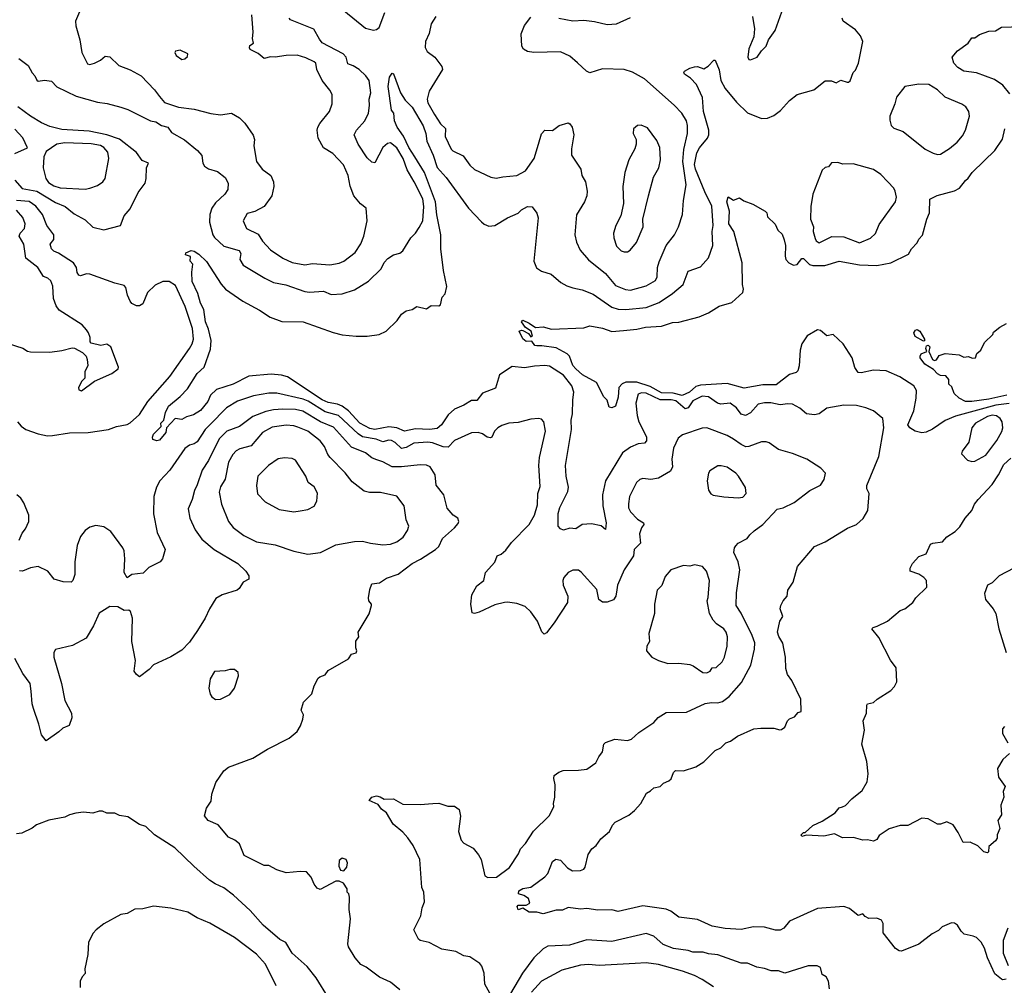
# Model space of a CAD drawing. Extents: x 2057697 to 2160550, y 827490 to 1016834.
# Tile 338 of 509: x 2062855 to 2069174, y 969908 to 976105. Entities that reach past the tile are written whole.
import ezdxf

# ---------------------------------------------------------------- set-up
doc = ezdxf.new("R2010")
doc.units = 0

msp = doc.modelspace()

# ---------------------------------------------------------------- linework, layer by layer
at = {"layer": '0CON20XD'}
for points in [[(2067558, 976125), (2067570.8, 976045), (2067566.9, 975995), (2067535, 975916.7), (2067527.1, 975865), (2067535, 975850), (2067545, 975847.5), (2067588.8, 975865), (2067616, 975905), (2067645.8, 975934.2), (2067661.2, 975975), (2067704, 976035), (2067766.7, 976215)], [(2063239.4, 976155), (2063214.5, 976095), (2063215.5, 976065), (2063241.9, 975975), (2063254.4, 975894.4), (2063290.7, 975820.7), (2063305, 975816.7), (2063335, 975826), (2063373.3, 975845), (2063405, 975870), (2063435, 975866), (2063491.3, 975811.3), (2063565, 975782.5), (2063635, 975744.2), (2063720, 975655), (2063752, 975612), (2063785, 975574.2), (2063875, 975543.3), (2063975, 975531.1), (2064082.6, 975502.6), (2064145, 975494.4), (2064215, 975504), (2064266, 975475), (2064301.1, 975441.1), (2064354.5, 975364.5), (2064361.4, 975335), (2064358.1, 975295), (2064375.8, 975195), (2064412, 975145), (2064467.5, 975105), (2064484.3, 975065), (2064486.9, 975035), (2064472.5, 974975), (2064424.4, 974905.6), (2064365, 974874.2), (2064315, 974861.4), (2064289.2, 974815), (2064310, 974765), (2064385, 974728.6), (2064413.6, 974683.6), (2064465, 974626.9), (2064543.6, 974573.6), (2064605, 974546.9), (2064685, 974531.5), (2064735, 974539.2), (2064845, 974531.2), (2064905, 974542.5), (2064934.7, 974555.3), (2065008.5, 974611.5), (2065044.6, 974665.4), (2065063.6, 974715), (2065084.4, 974815), (2065078.8, 974895), (2065043.4, 974923.4), (2064998.9, 974975), (2064976.4, 975036.4), (2064963.6, 975105), (2064933.4, 975173.4), (2064864, 975245), (2064805, 975282.9), (2064771.5, 975345), (2064763.5, 975395), (2064768.2, 975415), (2064780.8, 975439.2), (2064842.5, 975515), (2064860.8, 975565), (2064860.8, 975625), (2064845, 975652.5), (2064796.9, 975715), (2064762.9, 975785), (2064756, 975825), (2064745, 975833.8), (2064690.9, 975860.9), (2064635, 975876.2), (2064564.5, 975875.5), (2064495, 975864), (2064465, 975867.1), (2064425, 975856), (2064385, 975887.5), (2064335, 975914.2), (2064329.2, 975925), (2064331.7, 975938.3), (2064356, 975955), (2064348.9, 975985), (2064354.5, 976025), (2064344.2, 976135)], [(2064935, 976164.3), (2065075, 976050.6), (2065125, 976037.1), (2065145, 976040.8), (2065162, 976055), (2065199, 976151)], [(2065525.7, 976125), (2065495, 976077.5), (2065483.9, 976016.1), (2065458.8, 975965), (2065457, 975927), (2065470.7, 975900.7), (2065518.8, 975865), (2065563.8, 975805), (2065568, 975785), (2065482.3, 975645), (2065469.7, 975595), (2065475, 975571.9), (2065516.5, 975496.5), (2065556.7, 975436.7), (2065587, 975407), (2065586.2, 975355), (2065623.6, 975273.6), (2065635, 975262.5), (2065700.9, 975230.9), (2065745, 975170.8), (2065773.8, 975143.8), (2065878.8, 975095), (2065913.2, 975086.8), (2065955, 975096.7), (2066045, 975104.5), (2066101.4, 975135), (2066156.7, 975215), (2066185.7, 975305.7), (2066205, 975373.3), (2066225, 975396.7), (2066275, 975393.8), (2066317.5, 975425), (2066375, 975442.5), (2066386.4, 975436.4), (2066400, 975415), (2066412, 975365), (2066396.7, 975275), (2066397.1, 975235), (2066456.2, 975145), (2066463.8, 975105), (2066486.4, 975063.6), (2066496, 975005), (2066494, 974975), (2066480, 974935), (2066427.7, 974852.3), (2066418.6, 974725), (2066427.9, 974677.9), (2066452.5, 974625), (2066505, 974564.3), (2066615, 974476.7), (2066679.4, 974399.4), (2066742.6, 974372.6), (2066775, 974368.2), (2066875, 974397.7), (2066935, 974431.9), (2066946.5, 974455), (2066947.7, 974515), (2066958.7, 974551.3), (2067003.8, 974655), (2067058.1, 974725), (2067083.1, 974775), (2067107.8, 974855), (2067115.6, 974945), (2067133.1, 975045), (2067110, 975195), (2067117.3, 975272.7), (2067140.4, 975375), (2067140.9, 975425), (2067133.5, 975455), (2067105, 975505.8), (2067055, 975557.1), (2066865.7, 975725), (2066788.9, 975768.9), (2066735, 975784.5), (2066595, 975789.2), (2066515, 975763.3), (2066492.5, 975775), (2066435, 975828.8), (2066385, 975871.4), (2066325, 975899.5), (2066155, 975893.8), (2066115, 975900.4), (2066089.2, 975915), (2066078.6, 975935), (2066074.3, 976015), (2066095, 976066.7), (2066135, 976121.2)], [(2062850, 975855), (2062909.7, 975809.7), (2062935, 975763.8), (2062953.6, 975743.6), (2062965, 975716.2), (2062975, 975709.5), (2063015, 975717.5), (2063060.5, 975710.5), (2063093.6, 975673.6), (2063218.1, 975615), (2063355, 975574.5), (2063417.6, 975567.6), (2063503.9, 975543.9), (2063548.5, 975528.5), (2063695, 975456.3), (2063728.2, 975448.2), (2063765, 975425.9), (2063805.5, 975415), (2063830.5, 975380.5), (2063913.8, 975333.8), (2063996.2, 975265), (2064025, 975232.5), (2064030.8, 975185), (2064041.2, 975165), (2064067, 975147), (2064125, 975130.8), (2064175, 975092), (2064192.9, 975055), (2064191.4, 975015), (2064172.9, 974985), (2064111.1, 974928.9), (2064087.8, 974895), (2064075.6, 974855), (2064072.9, 974805), (2064094.6, 974725), (2064106, 974706), (2064165, 974651.5), (2064264.6, 974624.6), (2064273.6, 974605), (2064268.6, 974565), (2064289.1, 974529.1), (2064428, 974445), (2064485, 974419.1), (2064562.4, 974402.4), (2064685, 974360), (2064715, 974355.6), (2064805, 974362.9), (2064855, 974341.5), (2064925, 974345.6), (2065005, 974370.6), (2065092.8, 974427.2), (2065175, 974506.2), (2065195, 974547.5), (2065217, 974573), (2065253.3, 974595), (2065295, 974605.6), (2065315, 974621.4), (2065365, 974704.2), (2065395.3, 974734.7), (2065419.3, 974770.7), (2065441.5, 974815), (2065448.6, 974905), (2065443, 974955), (2065387.8, 975065), (2065341.3, 975141.3), (2065316.4, 975213.6), (2065275, 975282.5), (2065235, 975314.6), (2065215, 975310.4), (2065185.5, 975285), (2065135, 975186.7), (2065115, 975191.2), (2065085, 975218.9), (2065027.3, 975305), (2065002, 975365), (2065016.7, 975395), (2065070.9, 975455), (2065092.9, 975505), (2065100.4, 975555), (2065097.5, 975595), (2065109.1, 975635), (2065097.9, 975715), (2065076.4, 975745), (2065032.9, 975785), (2064995, 975809.6), (2064960.7, 975820.7), (2064951.1, 975865), (2064931.6, 975885), (2064797.2, 975957.2), (2064779, 975979), (2064743.8, 976043.8), (2064593.1, 976103.1), (2064584.5, 976114.5)], [(2064470.2, 973829.8), (2064325, 973817.5), (2064225, 973765.9), (2064117.5, 973732.5), (2064080, 973695), (2064062.5, 973655), (2064015, 973597.5), (2063970.7, 973569.3), (2063925, 973556.7), (2063895, 973538.8), (2063853.9, 973546.1), (2063797.5, 973485), (2063792.9, 973455), (2063753.1, 973406.9), (2063735, 973401.9), (2063710.3, 973410.3), (2063707.1, 973425), (2063715, 973444), (2063762.5, 973495), (2063761.2, 973515), (2063780, 973535), (2063790.8, 973585), (2063810, 973625), (2063885, 973686.5), (2063932, 973735), (2063994.2, 973835), (2064039.2, 973875), (2064080.4, 973989.6), (2064084.5, 974045.5), (2064067.8, 974117.8), (2064047.1, 974165), (2064037.8, 974245), (2064014.8, 974285), (2063998, 974348), (2063962.2, 974425), (2063960, 974485), (2063967.5, 974535), (2063950, 974555), (2063952.5, 974585), (2063920, 974595), (2063921.7, 974608.3), (2063955, 974624.2), (2063975, 974619.2), (2064005, 974599.2), (2064055, 974552.5), (2064148.3, 974408.3), (2064176.5, 974376.5), (2064288, 974298), (2064395, 974240), (2064462.9, 974195), (2064537, 974167), (2064675.3, 974165.3), (2064867.6, 974097.6), (2064925, 974082.7), (2065015, 974073.5), (2065085, 974072.9), (2065162.5, 974085), (2065206.2, 974105), (2065277.5, 974175), (2065305, 974214), (2065335, 974236), (2065374.3, 974245.7), (2065405, 974264), (2065465, 974250), (2065495, 974271.2), (2065545, 974267.5), (2065556.7, 974275), (2065566.7, 974325), (2065586.7, 974345), (2065596.8, 974393.2), (2065576, 974495), (2065558.2, 974635), (2065558.1, 974725), (2065532.3, 974852.3), (2065524.8, 974935), (2065453.3, 975123.3), (2065392.2, 975225), (2065353.2, 975285), (2065317.7, 975357.7), (2065277.3, 975415), (2065260.6, 975455), (2065256.2, 975505), (2065240.8, 975525), (2065220, 975675), (2065228.8, 975735), (2065245, 975762.5), (2065255, 975757.5), (2065300, 975635), (2065328.5, 975588.5), (2065375, 975543.1), (2065445, 975423.5), (2065462.2, 975375), (2065467.8, 975325), (2065508.9, 975235), (2065535.5, 975155.5), (2065592, 975092), (2065735, 974896), (2065818, 974808), (2065835, 974793.1), (2065865, 974780.6), (2065905, 974784.3), (2065985, 974834), (2066055, 974863.8), (2066075.7, 974884.3), (2066113.2, 974906.8), (2066144.1, 974904.1), (2066175, 974863.3), (2066182.7, 974832.7), (2066155.8, 974555.8), (2066172.7, 974512.7), (2066205, 974490), (2066265, 974471.2), (2066328.9, 974418.9), (2066367.4, 974397.4), (2066405, 974383.3), (2066465, 974372.2), (2066535, 974343.5), (2066655, 974259.6), (2066695, 974248), (2066745.3, 974245.3), (2066875, 974257.3), (2066960.1, 974289.9), (2067045, 974347.7), (2067113.3, 974405), (2067145, 974490), (2067225, 974519.4), (2067275, 974577.5), (2067303.6, 974655), (2067298.4, 974745), (2067304.7, 974785), (2067297.2, 974907.2), (2067251.1, 975001.1), (2067192.4, 975145), (2067185.6, 975175), (2067200.5, 975249.5), (2067218.3, 975281.7), (2067268.4, 975345), (2067276.8, 975365), (2067278.3, 975395), (2067243.7, 975515), (2067236.2, 975606.2), (2067198.1, 975688.1), (2067159.4, 975729.4), (2067121.2, 975755), (2067116.7, 975765), (2067122.5, 975775), (2067155, 975793.3), (2067185, 975801.2), (2067205, 975803.3), (2067245, 975788.8), (2067273.9, 975806.1), (2067310, 975845), (2067317.5, 975845), (2067343.4, 975783.4), (2067354.3, 975714.3), (2067383.3, 975663.3), (2067454.5, 975574.5), (2067525, 975506), (2067615, 975470), (2067655, 975472), (2067695, 975490), (2067738.3, 975521.7), (2067795, 975586.7), (2067845, 975623.8), (2067952.5, 975655), (2068025, 975713.3), (2068065, 975713.3), (2068095, 975700), (2068125, 975716.7), (2068165, 975703.3), (2068175, 975703.3), (2068185, 975712.5), (2068203.3, 975765), (2068218.3, 975781.7), (2068238, 975825), (2068265.4, 975965), (2068251.1, 976001.1), (2068220, 976040), (2068138.8, 976095), (2068134.2, 976115)], [(2066314.4, 976114.4), (2066405, 976097.5), (2066475, 976101.2), (2066545, 976093.8), (2066625, 976074.2), (2066685, 976078.6), (2066775, 976118.8)], [(2069209.7, 975629.7), (2069165, 975684.2), (2069111.3, 975721.3), (2068995, 975763.1), (2068914.5, 975774.5), (2068875, 975798), (2068850, 975825), (2068840, 975865), (2068873.3, 975905), (2068941.2, 975955), (2068965, 975987.5), (2068985, 975987.5), (2069015, 976010), (2069075, 976030), (2069117.3, 976032.7), (2069155, 976056.2), (2069285, 976060)], [(2063895, 975850), (2063915, 975853.8), (2063932.3, 975867.7), (2063935, 975886), (2063885, 975908.8), (2063855, 975902.5), (2063850, 975895), (2063860, 975875), (2063895, 975850)], [(2068745, 975240), (2068765, 975242.2), (2068822.9, 975277.1), (2068871.1, 975318.9), (2068905, 975358.6), (2068924.1, 975395.9), (2068951.4, 975485), (2068945.8, 975515), (2068926.2, 975545), (2068902.2, 975562.2), (2068795, 975607.8), (2068745, 975654), (2068689.7, 975689.7), (2068625, 975691.4), (2068535, 975675.7), (2068481.7, 975608.3), (2068471.4, 975565), (2068440, 975485), (2068439.4, 975459.4), (2068448, 975425), (2068465, 975408), (2068525, 975386.2), (2068665, 975274.3), (2068717.8, 975247.8), (2068745, 975240)], [(2062825, 975074.4), (2062871.7, 975021.7), (2062965, 975004.4), (2063085, 974930.7), (2063146.5, 974906.5), (2063205, 974859.3), (2063275, 974820), (2063325, 974773.6), (2063395, 974755.4), (2063503.3, 974785), (2063526.2, 974845), (2063565, 974891.2), (2063615.6, 974995), (2063660, 975055), (2063667.4, 975085), (2063670, 975155), (2063683.1, 975185), (2063640.7, 975200.7), (2063605, 975252), (2063495, 975337.7), (2063415, 975365.8), (2063300.7, 975389.3), (2063125, 975399.9), (2063048.4, 975418.4), (2062995, 975442), (2062925, 975484.8), (2062844, 975545)], [(2062824.1, 975245.9), (2062905, 975282.5), (2062876.6, 975346.6), (2062825, 975402.9)], [(2066755, 974614.3), (2066774, 974625), (2066814.2, 974675), (2066855.6, 974775), (2066854, 974825), (2066890, 974975), (2066923.3, 975095), (2066956.7, 975155), (2066966.7, 975205), (2066962.5, 975285), (2066945, 975330), (2066885, 975410), (2066843, 975427), (2066820, 975425), (2066793.3, 975405), (2066792, 975375), (2066811.2, 975335), (2066812, 975305), (2066803.9, 975276.1), (2066764.5, 975205.5), (2066738.1, 975125), (2066725.8, 975035), (2066730, 974925), (2066712, 974845), (2066681.4, 974785), (2066666.4, 974735), (2066668.5, 974705), (2066685, 974651.4), (2066715, 974622.5), (2066735, 974614.3), (2066755, 974614.3)], [(2066730.8, 974110.8), (2066815, 974118.6), (2066872.3, 974132.3), (2066975, 974137.5), (2067045, 974160.8), (2067085, 974164.2), (2067215, 974197.5), (2067275.5, 974224.5), (2067345, 974266), (2067425, 974290), (2067496.7, 974355), (2067501.2, 974375), (2067493.3, 974405), (2067490.8, 974545), (2067439.2, 974745), (2067406, 974795), (2067410, 974875), (2067394.3, 974935.7), (2067401.7, 974968.3), (2067435, 974947.5), (2067475, 974962.5), (2067501.7, 974941.7), (2067560.7, 974920.7), (2067640, 974875), (2067650, 974865), (2067655, 974840), (2067703, 974793), (2067720, 974755), (2067748, 974728), (2067762.1, 974692.1), (2067769.5, 974655), (2067767.2, 974587.2), (2067772.5, 974565), (2067791.4, 974545), (2067820.5, 974530.5), (2067845, 974534.5), (2067875, 974573.1), (2067885, 974571.5), (2067923.4, 974533.4), (2067945, 974526.5), (2068022.5, 974527.5), (2068115, 974554.6), (2068245, 974532.2), (2068355, 974527.2), (2068445.4, 974544.6), (2068560, 974600), (2068578.8, 974635), (2068615, 974673.3), (2068624.5, 974695.5), (2068648.7, 974721.3), (2068677.1, 974825), (2068694.3, 974865), (2068697, 974953), (2068742.5, 974977.5), (2068855, 975007.1), (2068885.6, 975024.4), (2068925, 975073.8), (2068942.9, 975087.1), (2068966.8, 975123.2), (2069045, 975200), (2069112, 975265), (2069163, 975337), (2069177.5, 975405)], [(2063275, 975016.2), (2063305, 975022.9), (2063355, 975040.5), (2063388.6, 975065), (2063404.3, 975085), (2063427.1, 975215), (2063421.4, 975255), (2063395.8, 975285), (2063375, 975296.9), (2063315, 975308.3), (2063145.9, 975314.1), (2063094.7, 975305.3), (2063025, 975258.8), (2063010, 975225), (2063006.5, 975155), (2063023.2, 975085), (2063041, 975061), (2063075, 975039.2), (2063115, 975026.8), (2063275, 975016.2)], [(2067985, 974671.9), (2068067.2, 974712.8), (2068145, 974711.5), (2068245, 974673.8), (2068315, 974702.9), (2068348.2, 974731.8), (2068370, 974790), (2068475, 974936.2), (2068482.5, 974965), (2068473.5, 975005), (2068464, 975024), (2068427.3, 975065), (2068380.7, 975110.7), (2068335, 975143.5), (2068205, 975178.9), (2068137.3, 975177.3), (2068105, 975188.8), (2068065, 975186.7), (2068045, 975160), (2068025, 975156.7), (2068005, 975140), (2067945.6, 974985), (2067932.5, 974905), (2067930.9, 974825), (2067949.2, 974775), (2067948.1, 974745), (2067959.7, 974699.7), (2067966, 974685), (2067985, 974671.9)], [(2062840.8, 973525), (2062865, 973495.7), (2062895, 973475.6), (2062975, 973446.9), (2063034.4, 973434.4), (2063065, 973435.6), (2063175, 973454.4), (2063295, 973455.8), (2063425, 973474.3), (2063477.5, 973495), (2063545, 973507.8), (2063565, 973518.1), (2063625, 973571.1), (2063678.5, 973655), (2063819.6, 973815), (2063945.2, 973994.8), (2063962.7, 974025), (2063970.7, 974055), (2063965, 974123.8), (2063917.3, 974265), (2063855, 974399.2), (2063815, 974424.4), (2063775, 974424.4), (2063725, 974400.6), (2063676.2, 974353.8), (2063645, 974281.2), (2063625, 974267.5), (2063605, 974267.5), (2063575, 974284), (2063565, 974298.8), (2063547.8, 974337.8), (2063536.4, 974386.4), (2063525, 974399.2), (2063465, 974414.5), (2063305, 974472.3), (2063285, 974474.6), (2063245, 974461.9), (2063234.5, 974464.5), (2063225, 974482.5), (2063221.1, 974515), (2063200, 974545), (2063105, 974607.5), (2063075, 974619.4), (2063060, 974635), (2063051.8, 974665), (2063075.5, 974695), (2063074.4, 974725), (2063028.9, 974785), (2063000.8, 974855), (2062958.3, 974908.3), (2062917.3, 974937.3), (2062835, 974943.9)], [(2062775, 974029.4), (2062875, 973997.1), (2062905, 973978), (2062925, 973972.9), (2063047.9, 973972.1), (2063125, 973982), (2063191.7, 973998.3), (2063206.4, 973996.4), (2063259.3, 973969.3), (2063282.5, 973945), (2063287.5, 973925), (2063292.5, 973885), (2063273.3, 973845), (2063272.5, 973805), (2063253.3, 973785), (2063233.3, 973745), (2063235, 973730), (2063253, 973723), (2063335.9, 973784.1), (2063445.7, 973834.3), (2063486.4, 973863.6), (2063490, 973875), (2063441.2, 974005), (2063415, 974023.3), (2063377, 974013), (2063315, 974030), (2063308.3, 974038.3), (2063307.5, 974065), (2063296.7, 974095), (2063283.3, 974115), (2063256.1, 974146.1), (2063109.7, 974239.7), (2063089.5, 974269.5), (2063073.1, 974315), (2063067.3, 974395), (2063055, 974428.8), (2063036.2, 974445), (2063007.7, 974457.7), (2062970.9, 974515), (2062894.7, 974575), (2062881.5, 974665), (2062851.1, 974715), (2062858.5, 974735), (2062886.7, 974765), (2062890.9, 974795), (2062876.2, 974835), (2062835, 974881.4)], [(2069205, 973642.6), (2069119.2, 973630.8), (2068859.6, 973560.4), (2068795, 973533.1), (2068713.1, 973476.9), (2068672.3, 973457.7), (2068645, 973453.9), (2068602.5, 973465), (2068567.1, 973485), (2068554, 973505), (2068592.2, 973595), (2068608.8, 973675), (2068610.6, 973725), (2068594.3, 973755), (2068503.6, 973813.6), (2068415, 973851.8), (2068335, 973855.4), (2068255, 973839.4), (2068235, 973840.6), (2068215, 973873.8), (2068197.3, 973935), (2068139.2, 974025), (2068075, 974084), (2068035, 974076.7), (2067995, 974110.8), (2067975, 974115.3), (2067908, 974075), (2067874.3, 974025), (2067862.9, 973985), (2067857.4, 973882.6), (2067849.1, 973850.9), (2067838.3, 973841.7), (2067795, 973827.5), (2067709.2, 973760.8), (2067625, 973760.9), (2067505, 973741.2), (2067395, 973770.9), (2067225, 973759.3), (2067195, 973751), (2067152.8, 973715), (2067107.3, 973692.7), (2067048.1, 973708.1), (2066975, 973709.4), (2066901.8, 973751.8), (2066815, 973778.2), (2066745, 973779), (2066721.9, 973768.1), (2066699.6, 973745), (2066695, 973682.5), (2066678, 973625), (2066655, 973613.3), (2066637.5, 973617.5), (2066625, 973662.5), (2066603.3, 973685), (2066557.2, 973777.2), (2066467.1, 973825), (2066423.5, 973865), (2066405, 973886), (2066383.3, 973945), (2066369.5, 973959.5), (2066298.9, 973998.9), (2066207.1, 974012.9), (2066175, 974011.1), (2066161.2, 974015), (2066141.7, 974041.7), (2066105, 974038.6), (2066085, 974057.5), (2066061.2, 974105), (2066075, 974113.3), (2066085, 974110), (2066120.7, 974090.7), (2066135, 974070), (2066147, 974073), (2066137.5, 974105), (2066100.5, 974130.5), (2066076.7, 974165), (2066085, 974176.2), (2066125, 974158), (2066165, 974128.8), (2066215, 974133.3), (2066268, 974118), (2066475, 974128), (2066515, 974140), (2066595, 974124.2), (2066655, 974103.1), (2066730.8, 974110.8)], [(2068655, 974042), (2068602.5, 974072.5), (2068594.2, 974095), (2068605, 974112.5), (2068615.7, 974115.7), (2068632.5, 974105), (2068661.2, 974055), (2068662.5, 974045), (2068655, 974042)], [(2069191.1, 973695), (2069075, 973669.6), (2068964.7, 973654.7), (2068925.5, 973655.5), (2068883.8, 973675), (2068851.2, 973705), (2068838, 973748), (2068817.5, 973765), (2068817.5, 973795), (2068799.3, 973819.3), (2068765, 973822.5), (2068745, 973832.5), (2068719.2, 973859.2), (2068663.3, 973893.3), (2068633.8, 973933.8), (2068633.3, 973945), (2068640, 973960), (2068677.5, 973975), (2068671.2, 973995), (2068675, 974012.5), (2068685, 974016.2), (2068695.9, 974005.9), (2068690, 973975), (2068712, 973925), (2068725, 973916.7), (2068738.3, 973921.7), (2068755, 973950), (2068795, 973962.5), (2068884, 973954), (2068915, 973940), (2068945, 973942.5), (2068967, 973933), (2068990, 973935), (2068997, 973963), (2069023.3, 973985), (2069046.4, 974033.6), (2069100, 974085), (2069105, 974100), (2069145, 974132.5), (2069187.5, 974155)], [(2069185, 969947.5), (2069165, 969943.8), (2069155, 969948), (2069112.1, 969982.1), (2069065.6, 970085), (2069047.7, 970147.7), (2069025, 970185.8), (2068994.6, 970214.6), (2068975, 970224.4), (2068916.8, 970236.8), (2068896.2, 970255), (2068872.5, 970295), (2068855, 970306.7), (2068835, 970310), (2068775, 970283.8), (2068750.5, 970259.5), (2068711.2, 970238.8), (2068625, 970172), (2068515, 970128), (2068498.8, 970128.8), (2068476, 970145), (2068397.5, 970245), (2068396.7, 970305), (2068386.4, 970326.4), (2068355, 970340), (2068305, 970337.5), (2068280.7, 970350.7), (2068265, 970367.5), (2068235, 970356.7), (2068180.5, 970400.5), (2068145, 970413.8), (2067975, 970400.8), (2067795, 970320.8), (2067758, 970275), (2067735, 970263.1), (2067705, 970262.5), (2067635, 970282.2), (2067565, 970282.9), (2067485, 970266.5), (2067382.7, 970272.7), (2067298.6, 970288.6), (2067205, 970330), (2067085, 970345.8), (2067034.6, 970384.6), (2067005, 970396.7), (2066855, 970418.2), (2066695, 970381.1), (2066655, 970392), (2066565, 970389.6), (2066495, 970401.1), (2066455, 970396.2), (2066375, 970406.7), (2066339.1, 970390.9), (2066298.8, 970391.2), (2066215, 970366), (2066175, 970378), (2066125, 970376.7), (2066085, 970402.5), (2066055, 970393.3), (2066047.5, 970415), (2066055, 970422.5), (2066105, 970422.5), (2066130, 970435), (2066120, 970465), (2066091.2, 970485), (2066055.8, 970495.8), (2066058.9, 970515), (2066085, 970530.4), (2066135, 970538), (2066224.5, 970605.5), (2066245, 970626.7), (2066275, 970703.3), (2066295, 970717.1), (2066325, 970712), (2066371.7, 970661.7), (2066402.8, 970642.8), (2066454.5, 970645.5), (2066475, 970654.3), (2066484.5, 970665.5), (2066502.7, 970747.3), (2066526.1, 970783.9), (2066553.9, 970806.1), (2066585, 970847.5), (2066640, 970895), (2066660, 970935), (2066677.5, 970955), (2066765, 971000), (2066799.7, 971030.3), (2066841.2, 971075), (2066877.7, 971142.3), (2066904.1, 971155.9), (2066924.3, 971175.7), (2066966.2, 971183.8), (2066987.5, 971205), (2067020.5, 971219.5), (2067035.8, 971234.2), (2067050, 971275), (2067063, 971287), (2067115.9, 971284.1), (2067195, 971311.2), (2067245, 971343.3), (2067317.5, 971415), (2067355, 971432.5), (2067386, 971464), (2067417.5, 971475), (2067462.3, 971507.7), (2067567.5, 971555), (2067611.7, 971558.3), (2067695, 971558.8), (2067733, 971547), (2067745, 971550), (2067766.1, 971563.9), (2067783.3, 971605), (2067795, 971617.5), (2067828.3, 971631.7), (2067851.7, 971658.3), (2067870, 971665), (2067867.5, 971745), (2067811.2, 971865), (2067782.7, 971902.7), (2067772.3, 971942.3), (2067769.2, 972015), (2067753, 972103), (2067727.3, 972147.3), (2067718.8, 972175), (2067733.3, 972245), (2067753.3, 972275), (2067736.2, 972325), (2067740.8, 972345), (2067754.4, 972375.6), (2067780.8, 972405), (2067784, 972445), (2067818, 972495), (2067846.7, 972595), (2067955, 972723.3), (2068025, 972754), (2068167.9, 972842.1), (2068224.3, 972865.7), (2068267.1, 972902.9), (2068298.8, 972955), (2068306.2, 973065), (2068292, 973095), (2068291.4, 973115), (2068368.9, 973301.1), (2068400, 973485), (2068394.2, 973545), (2068335, 973594), (2068284.5, 973614.5), (2068225, 973629.4), (2068145, 973630.6), (2068035, 973612), (2067985.5, 973574.5), (2067955, 973568.6), (2067905, 973575.8), (2067861.7, 973611.7), (2067815, 973636.9), (2067785, 973639.5), (2067735, 973632.5), (2067675, 973645.4), (2067635, 973647.1), (2067593.3, 973636.7), (2067545, 973580.9), (2067513.8, 973563.8), (2067485, 973574.4), (2067455, 973613.1), (2067415, 973644.4), (2067355, 973638.5), (2067332.9, 973645), (2067275.8, 973685), (2067235, 973689.6), (2067175, 973658.9), (2067145, 973613.1), (2067125, 973607.9), (2067065, 973658.3), (2067035, 973664.5), (2066965, 973665.5), (2066875, 973708.8), (2066845, 973710), (2066825, 973701.4), (2066808.8, 973645), (2066817.9, 973565), (2066828.9, 973525), (2066877.6, 973427.6), (2066877.3, 973402.7), (2066865, 973387.5), (2066825, 973383.6), (2066775, 973361.2), (2066724, 973326), (2066615.7, 973145), (2066596.2, 973055), (2066597.1, 972985), (2066619.2, 972875), (2066615, 972832.5), (2066586.7, 972856.7), (2066525, 972870), (2066463.9, 972866.1), (2066425, 972837.5), (2066385, 972841.2), (2066345, 972828.8), (2066325, 972836.7), (2066311.2, 972855), (2066310.6, 972935), (2066321.9, 972975), (2066372.1, 973077.9), (2066378.2, 973105), (2066362.1, 973175), (2066358.5, 973245), (2066396.2, 973475), (2066394.2, 973534.2), (2066403.1, 973575), (2066404.2, 973665), (2066411.8, 973715), (2066397.7, 973755), (2066345, 973823.1), (2066255, 973881.1), (2066225, 973885.6), (2066158.3, 973881.7), (2066095, 973870), (2066015, 973880), (2065935, 973826.7), (2065908.9, 973741.1), (2065825, 973708.1), (2065789.2, 973660.8), (2065755, 973660), (2065705, 973630.9), (2065645, 973606.5), (2065605, 973569.2), (2065561.8, 973505), (2065535, 973482.2), (2065485, 973474.5), (2065395, 973480.1), (2065325, 973465.2), (2065274.6, 973484.6), (2065225, 973492.2), (2065135, 973473.9), (2065101.9, 973481.9), (2065037.8, 973515), (2064965, 973594.1), (2064925, 973625.4), (2064895, 973637.4), (2064835, 973648.7), (2064795.8, 973665), (2064575, 973812.5), (2064535, 973824.6), (2064470.2, 973829.8)], [(2065505.9, 971075.9), (2065545, 971078), (2065603, 971057), (2065645, 971057.5), (2065675, 971037.5), (2065683.3, 970993.3), (2065671.9, 970895), (2065688.7, 970838.7), (2065705, 970820), (2065765, 970788), (2065798.8, 970745), (2065816, 970715), (2065841.2, 970611.2), (2065860.5, 970600.5), (2065915, 970603.1), (2065998, 970665), (2066057.4, 970752.6), (2066070, 970785), (2066101.4, 970818.6), (2066153.1, 970896.9), (2066255, 970997.5), (2066283.8, 971055), (2066280.8, 971075), (2066290, 971115), (2066292.5, 971195), (2066282.5, 971235), (2066286.2, 971255), (2066315, 971276), (2066343.6, 971286.4), (2066441.7, 971288.3), (2066495, 971295.7), (2066552.5, 971335), (2066571.4, 971375), (2066595, 971406.7), (2066603.8, 971455), (2066615, 971466.2), (2066675, 971488.1), (2066755, 971479.5), (2066782.4, 971487.6), (2066829.5, 971530.5), (2066925, 971593.8), (2066952.6, 971627.4), (2067005, 971659.4), (2067135, 971660.9), (2067254.1, 971715.9), (2067295, 971723.3), (2067335, 971720.7), (2067365, 971728.7), (2067408, 971762), (2067487.8, 971852.2), (2067547.4, 971962.6), (2067570, 972065), (2067571.9, 972105), (2067555, 972153.1), (2067486.1, 972296.1), (2067452.1, 972345), (2067455, 972427.5), (2067476.4, 972575), (2067466.2, 972625), (2067439.2, 972685), (2067442.5, 972715), (2067450.9, 972729.1), (2067466.2, 972745), (2067523.8, 972775), (2067540.3, 972799.7), (2067568.8, 972825), (2067625, 972864.4), (2067717, 972963), (2067755, 972972.9), (2067824.5, 973005.5), (2067925, 973082.5), (2067995, 973118.8), (2068018, 973155), (2068026.7, 973195), (2067997.3, 973227.3), (2067906, 973285), (2067815, 973321.8), (2067725, 973345.7), (2067665, 973389.2), (2067645, 973396), (2067615, 973395.8), (2067535, 973365.5), (2067515.4, 973364.6), (2067485, 973378.2), (2067435, 973413.6), (2067395, 973435.4), (2067265, 973486.4), (2067234.2, 973484.2), (2067109.3, 973440.7), (2067081.5, 973418.5), (2067050, 973355), (2067041.3, 973285), (2067044.6, 973235.4), (2067032.7, 973207.3), (2066955, 973163.5), (2066905, 973153.5), (2066855, 973161.4), (2066835.6, 973154.4), (2066814.4, 973135.6), (2066769.2, 973045), (2066761.2, 972998.8), (2066763.2, 972973.2), (2066775, 972946.2), (2066819.8, 972899.8), (2066858, 972875), (2066860, 972865), (2066845, 972843.8), (2066831.8, 972805), (2066839.2, 972745), (2066798.8, 972705), (2066794.5, 972665), (2066735.5, 972574.5), (2066692.5, 972475), (2066686.5, 972446.5), (2066680, 972405), (2066667, 972383), (2066625, 972366), (2066595, 972366), (2066572.9, 972385), (2066559.2, 972449.2), (2066459.3, 972559.3), (2066441.7, 972571.7), (2066405, 972572.5), (2066375, 972557.5), (2066346.7, 972525), (2066341.2, 972505), (2066343.8, 972475), (2066373.8, 972405), (2066370.8, 972365), (2066284.2, 972235), (2066235, 972171.2), (2066220.7, 972160.7), (2066205.8, 972175.8), (2066178.6, 972245), (2066135.6, 972305.6), (2066098.3, 972338.3), (2066045, 972359.2), (2065985, 972367.5), (2065965.8, 972364.2), (2065905, 972349.2), (2065805, 972302), (2065773.9, 972293.9), (2065759.3, 972299.3), (2065750, 972355), (2065756.4, 972413.6), (2065788.6, 972471.4), (2065833.1, 972506.9), (2065845, 972558), (2065905, 972624.2), (2065920, 972665), (2065945, 972675.5), (2065975, 972700.6), (2066010.9, 972749.1), (2066125.4, 972865), (2066158.9, 972925), (2066177.9, 972992.1), (2066180.5, 973065), (2066195, 973110), (2066186.5, 973245), (2066191.5, 973295), (2066230.6, 973465), (2066220, 973525), (2066205, 973541.2), (2066185, 973545.8), (2066135, 973541.4), (2066055, 973518.9), (2065993.8, 973516.2), (2065949.1, 973500.9), (2065922.9, 973485), (2065903.1, 973465), (2065885, 973426.7), (2065877.5, 973422.5), (2065855, 973426.7), (2065825, 973447.3), (2065796.7, 973456.7), (2065755, 973453.6), (2065645.7, 973405), (2065605, 973361.5), (2065573.3, 973363.3), (2065505, 973390.4), (2065475, 973392.9), (2065385, 973386.7), (2065335, 973358.7), (2065305, 973353.9), (2065265, 973392.3), (2065242, 973405), (2065225, 973406.8), (2065185, 973396.8), (2065143, 973413), (2065055, 973428.3), (2065026.8, 973446.8), (2064902.3, 973565), (2064815, 973588.4), (2064707.1, 973657.1), (2064675, 973670.4), (2064505, 973707.3), (2064455, 973708.2), (2064355, 973690.9), (2064254.1, 973655.9), (2064183.5, 973615), (2064075.5, 973504.5), (2064045.6, 973474.4), (2063994.4, 973395.6), (2063975, 973382.8), (2063945, 973374.7), (2063915, 973353.6), (2063818.8, 973215), (2063753.9, 973146.1), (2063732.5, 973105), (2063716.9, 973045), (2063713.9, 972933.9), (2063737.1, 972815), (2063790, 972705), (2063772, 972645), (2063756.2, 972625), (2063685, 972590), (2063647.7, 972552.3), (2063575, 972543.8), (2063545, 972523.3), (2063526.7, 972556.7), (2063530.8, 972645), (2063525.7, 972695.7), (2063516.6, 972716.6), (2063440.9, 972820.9), (2063395, 972850), (2063345, 972860), (2063305, 972848.6), (2063275, 972827.1), (2063245, 972788), (2063225, 972731.2), (2063208.8, 972625), (2063208.9, 972545), (2063197.1, 972505), (2063186.2, 972495), (2063135, 972496.7), (2063076.2, 972515), (2063036.8, 972566.8), (2062975, 972595.8), (2062925, 972588), (2062873.6, 972566.4), (2062855, 972568.8)], [(2065295, 969879.2), (2065235, 969929.2), (2065165, 969960.8), (2065078, 970025), (2065045, 970041.4), (2065007.5, 970085), (2064965.8, 970155), (2064960.6, 970175), (2064978, 970335), (2064968.8, 970395), (2064972.5, 970475), (2064967.5, 970495), (2064957.5, 970505), (2064957, 970527), (2064933, 970563), (2064905, 970577.5), (2064885, 970577.5), (2064783.6, 970523.6), (2064765, 970532.5), (2064745, 970557.5), (2064725, 970602.5), (2064695, 970636.7), (2064655, 970638.8), (2064565, 970630), (2064505, 970648.8), (2064455, 970676.2), (2064425, 970676.7), (2064295, 970741.2), (2064265, 970816.7), (2064235, 970840), (2064195, 970860), (2064128.8, 970938.8), (2064065, 970966.2), (2064041.2, 970995), (2064054.1, 971045.9), (2064085, 971090), (2064088.8, 971135), (2064115, 971210), (2064166.1, 971283.9), (2064195, 971307.5), (2064352.5, 971365), (2064445, 971423.3), (2064585, 971493.3), (2064635, 971537.5), (2064657, 971573), (2064673, 971617), (2064676.7, 971645), (2064662.5, 971675), (2064677.5, 971725), (2064730.7, 971779.3), (2064745, 971830), (2064771.7, 971878.3), (2064781.7, 971888.3), (2064815, 971900), (2064835, 971927.5), (2064965, 972002.5), (2064985, 972032.5), (2065015, 972042.5), (2065020, 972055), (2065013.3, 972075), (2065013.6, 972116.4), (2065032.5, 972145), (2065027.5, 972175), (2065098.3, 972291.7), (2065112.5, 972345), (2065112.5, 972355), (2065096, 972376), (2065094.1, 972394.1), (2065101.4, 972448.6), (2065116.1, 972483.9), (2065165, 972490.8), (2065209.7, 972520.3), (2065285, 972546), (2065373.8, 972615), (2065427.8, 972642.3), (2065523.8, 972705), (2065546.2, 972725), (2065569.2, 972775), (2065646.2, 972845), (2065668.8, 972871.2), (2065673.3, 972885), (2065667.5, 972905), (2065636.1, 972926.1), (2065599.1, 972969.1), (2065577.5, 973055), (2065528.5, 973118.5), (2065521.8, 973185), (2065489.2, 973235), (2065465, 973246.4), (2065425, 973248.5), (2065305.4, 973234.6), (2065245, 973236.4), (2065185, 973267.3), (2065141.8, 973281.8), (2065115, 973293.6), (2065074.7, 973324.7), (2064985, 973360.7), (2064868.9, 973488.9), (2064785, 973523.5), (2064671.6, 973591.6), (2064625, 973603.1), (2064545, 973605.7), (2064485, 973601.1), (2064435, 973589.7), (2064351.5, 973558.5), (2064265.9, 973494.1), (2064185, 973465.3), (2064134.8, 973415.2), (2064066.2, 973275), (2064026.5, 973215), (2063995, 973120), (2063976.3, 973083.7), (2063961.3, 973025), (2063936.9, 972965), (2063946.4, 972906.4), (2063980.8, 972830.8), (2064025, 972770.6), (2064103.1, 972705), (2064255.8, 972615), (2064306.8, 972566.8), (2064326.2, 972535), (2064326.2, 972515), (2064290, 972495), (2064263.3, 972455), (2064250, 972445), (2064155, 972414.4), (2064115, 972390), (2064072.5, 972325), (2064046.2, 972265), (2063995.8, 972184.2), (2063945, 972111.2), (2063895, 972060), (2063825, 972016.7), (2063714.2, 971965.8), (2063685.6, 971934.4), (2063625, 971887.5), (2063605, 971902.5), (2063590, 971925), (2063597.7, 971992.3), (2063575.6, 972115.6), (2063579.4, 972265), (2063567.6, 972307.6), (2063555, 972315.8), (2063525, 972314.5), (2063485, 972337.9), (2063435, 972338.2), (2063365, 972296.2), (2063329.5, 972215), (2063282.5, 972135), (2063195, 972088.9), (2063085, 972064.2), (2063074.5, 972045), (2063073.8, 972015), (2063123.2, 971845), (2063145.5, 971735), (2063187.5, 971655), (2063190, 971625), (2063172.5, 971575), (2063131.7, 971558.3), (2063107.5, 971535), (2063025, 971477.5), (2062996.2, 971515), (2062979.2, 971585), (2062944.3, 971685), (2062935.7, 971715), (2062928.1, 971795)], [(2068965, 973270.6), (2068985, 973272.5), (2069055, 973310), (2069125.3, 973404.7), (2069157.3, 973462.7), (2069163.7, 973486.3), (2069159.5, 973525), (2069146.7, 973545), (2069122.9, 973562.9), (2069095, 973567.8), (2069065, 973558.9), (2068990, 973515), (2068964.7, 973485.3), (2068946.2, 973393.8), (2068904, 973335), (2068898.3, 973318.3), (2068937.6, 973277.6), (2068965, 973270.6)], [(2064705, 972674.3), (2064785, 972685.8), (2064885, 972734.2), (2065003.2, 972756.8), (2065055, 972759.4), (2065105.6, 972745.6), (2065185, 972735.6), (2065235, 972740), (2065276.2, 972755), (2065316, 972785), (2065345, 972826.7), (2065351.9, 972855), (2065335.8, 972895), (2065323.1, 972985), (2065275, 973048), (2065171.7, 973071.7), (2065100.9, 973070.9), (2065065, 973078.6), (2064989.5, 973139.5), (2064945, 973197.1), (2064847.5, 973295), (2064832.7, 973315), (2064812.3, 973365), (2064782.6, 973402.6), (2064705, 973463.8), (2064639.7, 973490.3), (2064615, 973498.2), (2064565, 973501.8), (2064475, 973490.8), (2064414.5, 973455), (2064340.4, 973369.6), (2064268.1, 973351.9), (2064245, 973338.2), (2064222.9, 973315), (2064195.3, 973264.7), (2064173.9, 973156.1), (2064143.3, 973106.7), (2064136.6, 973073.4), (2064150.5, 972995), (2064195.5, 972885.5), (2064225, 972846), (2064294, 972795), (2064374.6, 972754.6), (2064495, 972734.4), (2064614.3, 972694.3), (2064705, 972674.3)], [(2064615, 972946), (2064655, 972954), (2064705, 972962), (2064745, 972983.8), (2064761.2, 973015), (2064767.3, 973067.3), (2064745, 973107.5), (2064705.9, 973135.9), (2064690.8, 973175), (2064625, 973278), (2064605, 973288.6), (2064555, 973292.5), (2064515, 973285.8), (2064452, 973245), (2064384.5, 973175.5), (2064374.3, 973115), (2064382.1, 973062.1), (2064430.9, 973010.9), (2064521.2, 972961.2), (2064615, 972946)], [(2069207.5, 971395), (2069165, 971357.5), (2069130.7, 971299.3), (2069137.5, 971245), (2069180, 971185), (2069167, 971153), (2069170, 971115), (2069152.5, 971065), (2069156.7, 971003.3), (2069132.5, 970965), (2069146.2, 970913.8), (2069127.5, 970875), (2069127, 970853), (2069117.5, 970835), (2069075, 970800), (2069072.5, 970765), (2069065, 970757.5), (2069042.5, 970765), (2069005, 970802.5), (2068955, 970827.5), (2068910, 970825), (2068878.3, 970888.3), (2068845, 970937.5), (2068805, 970956.7), (2068765, 970942.5), (2068745, 970943.3), (2068686, 970976), (2068645, 970981.2), (2068555, 970933.8), (2068505, 970933.8), (2068435, 970912), (2068371.2, 970868.8), (2068355, 970843.8), (2068335, 970834), (2068295, 970842.5), (2068265, 970840), (2068205.8, 970855.8), (2068135, 970854.2), (2068085, 970880), (2068015, 970866.2), (2067905, 970872.5), (2067875, 970862.5), (2067870, 970875), (2067885, 970890), (2067895, 970890), (2067945, 970933.8), (2068005, 970962.5), (2068087.5, 971015), (2068115, 971047.5), (2068135, 971053.8), (2068155, 971061.2), (2068196, 971105), (2068260.7, 971159.3), (2068292.9, 971215), (2068300, 971265), (2068290.6, 971345), (2068260, 971455), (2068275.8, 971545), (2068268, 971605), (2068288.8, 971655), (2068291.2, 971705), (2068296.4, 971713.6), (2068335, 971723.3), (2068357.5, 971745), (2068445, 971800.8), (2068470, 971825), (2068484.3, 971855), (2068480, 971945), (2068444, 971995), (2068369.5, 972139.5), (2068324, 972196), (2068332.5, 972205), (2068358.1, 972211.9), (2068423.3, 972245), (2068505, 972314.2), (2068535.5, 972324.5), (2068586.2, 972365), (2068606.2, 972395), (2068675.9, 972464.1), (2068673.8, 972505), (2068656.7, 972525), (2068625.6, 972545.6), (2068570, 972565), (2068570, 972585), (2068584, 972615), (2068625, 972660), (2068672.7, 972677.3), (2068701.1, 972738.9), (2068715, 972746.5), (2068776.7, 972755), (2068805, 972786.2), (2068859.1, 972820.9), (2068889.5, 972850.5), (2068923.1, 972906.9), (2068965.4, 972954.6), (2068983.3, 972995), (2069005.5, 973025), (2069095, 973122.5), (2069137.2, 973185), (2069170.3, 973249.7), (2069215, 973290)], [(2067465.9, 973035.9), (2067495, 973040.8), (2067517.1, 973065), (2067512.4, 973102.4), (2067469.2, 973175), (2067450, 973195), (2067395, 973232.9), (2067357.7, 973242.3), (2067335, 973240.8), (2067285, 973210), (2067275.9, 973194.1), (2067267.5, 973145), (2067276.2, 973085), (2067291.2, 973061.2), (2067305, 973053.8), (2067375, 973042), (2067465.9, 973035.9)], [(2062852.9, 972765), (2062870.7, 972809.3), (2062892.1, 972837.9), (2062914.2, 972885), (2062913.9, 972926.1), (2062882.9, 973005), (2062863.2, 973035), (2062836.7, 973056.7)], [(2067265, 971913.3), (2067286.4, 971923.6), (2067300, 971945), (2067325, 971947.5), (2067363.8, 971985), (2067379.2, 972015), (2067394.4, 972085.6), (2067397.5, 972145), (2067388.1, 972175), (2067374.3, 972195), (2067327.6, 972227.6), (2067305, 972251.4), (2067281.2, 972295), (2067266.7, 972375), (2067273.6, 972396.4), (2067282, 972505), (2067262.9, 972565), (2067236.2, 972595), (2067185, 972605.7), (2067155, 972597.5), (2067115, 972602.9), (2067033.3, 972575), (2066997.9, 972532.1), (2066975.7, 972474.3), (2066946.7, 972445), (2066930, 972355), (2066928.8, 972295), (2066893.8, 972165), (2066896.4, 972113.6), (2066880, 972085), (2066876.7, 972055), (2066912.5, 972015), (2066955, 971993.3), (2067014.1, 971974.1), (2067085, 971976), (2067155, 971968), (2067178.3, 971958.3), (2067240, 971915), (2067265, 971913.3)], [(2069235, 972585.5), (2069141.1, 972535), (2069095, 972490.8), (2069066.7, 972475), (2069047.4, 972422.6), (2069053.5, 972385), (2069103.4, 972323.4), (2069118.5, 972295), (2069138.1, 972195), (2069185, 972043.3)], [(2062928.1, 971795), (2062922.9, 971845), (2062875, 971908.8), (2062825, 972006.2)], [(2064112.9, 971742.9), (2064145, 971744.5), (2064204.4, 971775), (2064232.9, 971815), (2064260, 971895), (2064257.5, 971915), (2064233.9, 971933.9), (2064205, 971935.7), (2064173.6, 971926.4), (2064105, 971922.5), (2064078.6, 971875), (2064068.2, 971815), (2064077.3, 971777.3), (2064089.2, 971759.2), (2064112.9, 971742.9)], [(2069175, 971570), (2069162.5, 971555), (2069162.5, 971525), (2069196.7, 971465)], [(2065915, 969780), (2065840.6, 969915), (2065835.5, 969985.5), (2065821.2, 970031.2), (2065807.5, 970047.5), (2065745, 970091.2), (2065705, 970098), (2065655, 970126), (2065565, 970140), (2065483, 970183), (2065425, 970196), (2065414.4, 970204.4), (2065384, 970265), (2065430, 970355), (2065438, 970405), (2065453.8, 970445), (2065448, 970505), (2065436.1, 970536.1), (2065423.8, 970715), (2065381.2, 970805), (2065345.7, 970855.7), (2065315, 970891.2), (2065252.3, 970942.3), (2065208.8, 971015), (2065177.7, 971037.7), (2065155, 971069.2), (2065097.5, 971095), (2065116, 971115), (2065145, 971123.8), (2065168.2, 971118.2), (2065195, 971102), (2065255, 971104), (2065315, 971071.4), (2065425, 971069.2), (2065505.9, 971075.9)], [(2064837.9, 969827.9), (2064757.3, 969957.3), (2064699.7, 970029.7), (2064605, 970114.2), (2064563.2, 970183.2), (2064525, 970202.9), (2064416.9, 970295), (2064335, 970388), (2064227.8, 970487.8), (2064165, 970534.4), (2064108.9, 970558.9), (2064073.8, 970583.8), (2063972, 970672), (2063850.3, 970790.3), (2063721.2, 970875), (2063665, 970928), (2063625, 970941.2), (2063549.5, 970989.5), (2063495, 970998.8), (2063465, 971012), (2063415, 971013.3), (2063386.4, 971026.4), (2063365, 971026.7), (2063325, 971012), (2063265, 971020), (2063215, 971013.8), (2063175, 971003.3), (2063145, 970986.7), (2063042.5, 970967.5), (2062962.3, 970937.7), (2062935, 970916.2), (2062870, 970885), (2062835, 970880)], [(2064935, 970642.5), (2064955, 970667.5), (2064960, 970695), (2064951.4, 970715), (2064925, 970724.4), (2064905, 970710), (2064903, 970673), (2064915, 970647.5), (2064935, 970642.5)], [(2064500.5, 969905), (2064432.9, 970045), (2064375, 970108), (2064234.5, 970214.5), (2064075, 970307.5), (2063995, 970341.2), (2063935, 970377.5), (2063825, 970404), (2063715, 970416), (2063645, 970398.8), (2063593.9, 970396.1), (2063545, 970370), (2063505, 970363.3), (2063396.4, 970303.6), (2063346.1, 970263.9), (2063326.4, 970243.6), (2063296.7, 970185), (2063293.3, 970105), (2063273.3, 970015), (2063276.7, 969985), (2063257.5, 969965), (2063243.6, 969936.4), (2063243.3, 969895)], [(2069196.7, 970275), (2069165.5, 970195), (2069166.7, 970115), (2069198.8, 970035)], [(2068052, 969885), (2068046.2, 969935), (2068031.7, 969961.7), (2068005, 969977.5), (2067995, 970022.5), (2067973.6, 970033.6), (2067915, 970034.2), (2067765, 969986.2), (2067725, 970001.2), (2067678.3, 970001.7), (2067635, 970016.7), (2067585, 970024.4), (2067525, 970049.5), (2067485, 970050.5), (2067335, 970103.5), (2067275, 970110.9), (2067242, 970122), (2067175, 970121.2), (2067145, 970131.2), (2067051.2, 970145), (2066985, 970170.5), (2066925, 970223.1), (2066875, 970240), (2066655, 970189.5), (2066495, 970201.1), (2066383.8, 970166.2), (2066245, 970159), (2066215, 970143.1), (2066155, 970084.7), (2066083, 969987), (2066005.3, 969855)], [(2067308.2, 969898.2), (2067235.4, 969945.4), (2067185, 969971.5), (2067109.6, 969999.6), (2066955, 970042.5), (2066875, 970051.6), (2066805, 970048.9), (2066575, 970034.7), (2066505, 970042.3), (2066455, 970037.9), (2066335, 970004.5), (2066205, 969935.6), (2066140, 969865)]]:
    msp.add_lwpolyline(points, dxfattribs=at)

doc.saveas('drawing.dxf')
